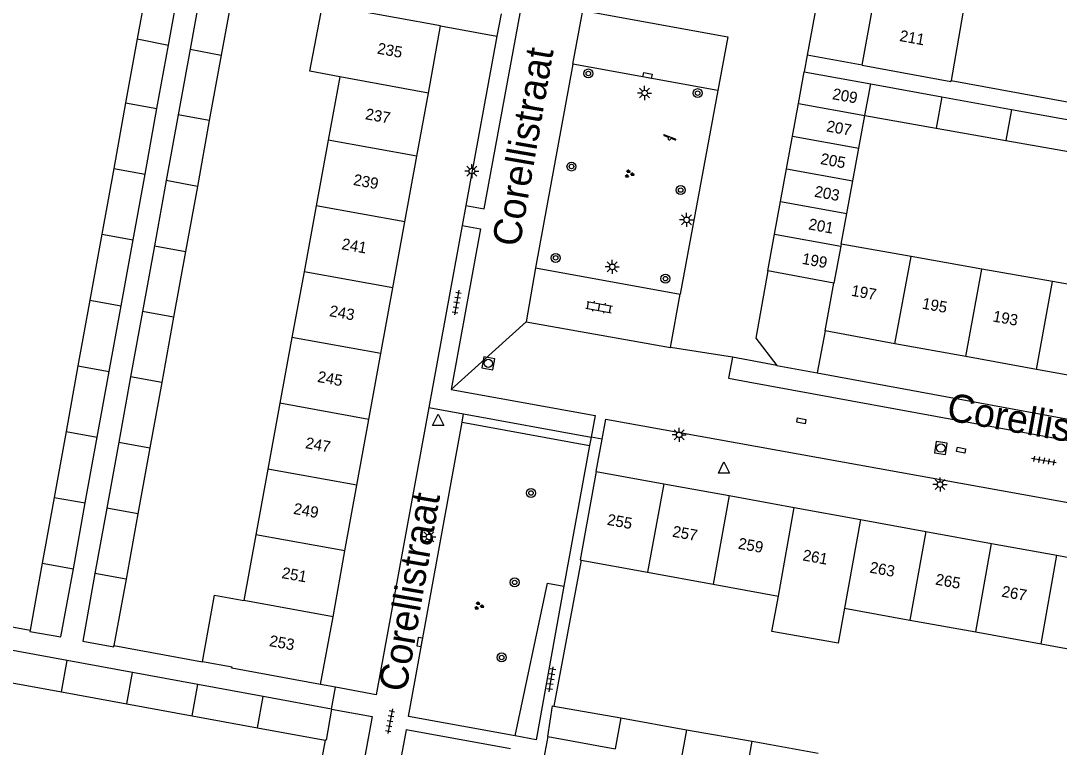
# Model space of a CAD drawing. Extents: x 132999 to 136000, y 398499 to 400501.
# Drawn here: x 133388.7 to 133481.1, y 399902.9 to 399967.5 of the extents above; entities that cross this region are included whole.
import ezdxf

# ---------------------------------------------------------------- set-up
doc = ezdxf.new("R2010")
doc.units = 0
for name, color, linetype in [('gg-afsc-erfafscheiding', 7, 'Continuous'), ('gg-afsc-muur', 7, 'Continuous'), ('gg-anno-huisnummerreeks BGT', 7, 'Continuous'), ('gg-anno-openbare ruimte label', 7, 'Continuous'), ('gg-bbg-bijgebouw', 7, 'Continuous'), ('gg-bbg-gedigitaliseerde bebouwing', 7, 'Continuous'), ('gg-bbg-gedigitaliseerde bijgebouw', 7, 'Continuous'), ('gg-bbg-hoofdgebouw', 7, 'Continuous'), ('gg-bbg-tussenscheiding', 7, 'Continuous'), ('gg-knt-verharding', 7, 'Continuous'), ('gg-knt-verharding nz', 7, 'Continuous'), ('gt-grn-groengrens', 7, 'Continuous'), ('gt-grn-vlakafsluiter', 7, 'Continuous'), ('gt-grn-weggrens', 7, 'Continuous'), ('gt-symb-boom', 7, 'Continuous'), ('gt-symb-groenvak', 7, 'Continuous'), ('gt-symb-klinker verharding', 7, 'Continuous'), ('gt-symb-kolk', 7, 'Continuous'), ('gt-symb-kolk center center', 7, 'Continuous'), ('gt-symb-lichtmast', 7, 'Continuous'), ('gt-symb-rioolschacht', 7, 'Continuous'), ('gt-symb-speelvoorziening', 7, 'Continuous'), ('gt-symb-tegel verharding', 7, 'Continuous'), ('gt-symb-waterafsluiter', 7, 'Continuous')]:
    doc.layers.add(name, color=color, linetype=linetype)

# ---------------------------------------------------------------- blocks, each defined once
blk = doc.blocks.new('gt0-BOOM')
at = {"layer": 'gt-symb-boom'}
for radius in [0.4, 0.2]:
    blk.add_circle((0, 0), radius, dxfattribs=at)
blk = doc.blocks.new('gt0-LMAST')
at = {"layer": 'gt-symb-lichtmast'}
for p, q in [((-0.182, 0.173), (-0.447, 0.438)), ((-0.005, 0.246), (-0.005, 0.621)), ((0.172, 0.173), (0.437, 0.438)), ((-0.255, -0.004), (-0.63, -0.004)), ((-0.182, -0.181), (-0.447, -0.446)), ((-0.005, -0.254), (-0.005, -0.629)), ((0.437, -0.446), (0.172, -0.181)), ((0.245, -0.004), (0.62, -0.004))]:
    blk.add_line(p, q, dxfattribs=at)
blk.add_circle((-0.005, -0.004), 0.25, dxfattribs=at)
blk = doc.blocks.new('gt0-TEG1')
at = {"layer": 'gt-symb-tegel verharding'}
for p, q in [((-1.125, 0), (1.125, 0)), ((-0.9, -0.25), (-0.9, 0.25)), ((-0.45, -0.25), (-0.45, 0.25)), ((0, -0.25), (0, 0.25)), ((0.45, -0.25), (0.45, 0.25)), ((0.9, -0.25), (0.9, 0.25))]:
    blk.add_line(p, q, dxfattribs=at)
blk = doc.blocks.new('gt0-KOLKCC')
at = {"layer": 'gt-symb-kolk center center'}
blk.add_lwpolyline([(-0.375, 0.2), (0.375, 0.2), (0.375, -0.2), (-0.375, -0.2)], close=True, dxfattribs=at)
blk = doc.blocks.new('gt0-RS')
at = {"layer": 'gt-symb-rioolschacht'}
blk.add_lwpolyline([(-0.5, -0.5), (0.5, -0.5), (0.5, 0.5), (-0.5, 0.5)], close=True, dxfattribs=at)
blk.add_circle((0, 0), 0.375, dxfattribs=at)
blk = doc.blocks.new('gt0-WAFSL')
at = {"layer": 'gt-symb-waterafsluiter'}
for p, q in [((-0.5, -0.333), (0, 0.667)), ((0, 0.667), (0.5, -0.333)), ((0.5, -0.333), (-0.5, -0.333))]:
    blk.add_line(p, q, dxfattribs=at)
blk = doc.blocks.new('gt0-GRVAK')
at = {"layer": 'gt-symb-groenvak'}
for p, q in [((-0.11, 0.189), (-0.228, 0.24)), ((-0.182, 0.153), (0.088, 0.153)), ((-0.091, 0.211), (-0.156, 0.322)), ((-0.047, 0.214), (-0.047, 0.393)), ((-0.004, 0.211), (0.061, 0.322)), ((0.015, 0.189), (0.133, 0.24)), ((0.262, -0.052), (0.197, 0.059)), ((0.305, -0.049), (0.305, 0.13)), ((0.349, -0.052), (0.414, 0.059)), ((-0.245, -0.228), (-0.363, -0.177)), ((-0.318, -0.264), (-0.047, -0.264)), ((-0.226, -0.206), (-0.291, -0.095)), ((-0.183, -0.203), (-0.183, -0.024)), ((-0.139, -0.206), (-0.074, -0.095)), ((-0.12, -0.228), (-0.002, -0.177)), ((0.243, -0.074), (0.125, -0.023)), ((0.17, -0.11), (0.441, -0.11)), ((0.368, -0.074), (0.486, -0.023))]:
    blk.add_line(p, q, dxfattribs=at)
blk = doc.blocks.new('gt0-SV')
at = {"layer": 'gt-symb-speelvoorziening'}
for p, q in [((-0.477, 0.255), (-0.08, 0.096)), ((0.542, -0.076), (-0.449, 0.324)), ((0.125, 0.014), (0.515, -0.143))]:
    blk.add_line(p, q, dxfattribs=at)
for centre, radius, start, end in [((-0.466, 0.291), 0.0369, 63.6251, 252.66016), ((-0.002, -0.005), 0.128, 127.68665, 8.59861), ((0.531, -0.111), 0.0363, 243.50852, 72.54358)]:
    blk.add_arc(centre, radius, start, end, dxfattribs=at)
blk = doc.blocks.new('gt0-KL1')
at = {"layer": 'gt-symb-klinker verharding'}
for p, q in [((-1.15, 0.3), (1.15, 0.3)), ((-1, -0.3), (-1, 0.3)), ((-0.5, 0.3), (-0.5, 0.45)), ((0, -0.3), (0, 0.3)), ((0.5, 0.3), (0.5, 0.45)), ((1, -0.3), (1, 0.3)), ((-1.15, -0.3), (1.15, -0.3)), ((-0.5, -0.45), (-0.5, -0.3)), ((0.5, -0.45), (0.5, -0.3))]:
    blk.add_line(p, q, dxfattribs=at)
blk = doc.blocks.new('gt0-KOLK')
at = {"layer": 'gt-symb-kolk'}
blk.add_lwpolyline([(0, 0), (0.375, 0), (0.375, 0.4), (-0.375, 0.4), (-0.375, 0), (0, 0)], dxfattribs=at)

msp = doc.modelspace()

# ---------------------------------------------------------------- linework, layer by layer
at = {"layer": 'gg-afsc-erfafscheiding'}
for p, q in [((133426.04, 399967.09), (133431.057, 399966.176)), ((133471.48, 399962.232), (133481.992, 399960.3)), ((133378.958, 399915.23), (133389.5, 399913.286)), ((133396.964, 399911.905), (133404.85, 399910.458))]:
    msp.add_line(p, q, dxfattribs=at)
at = {"layer": 'gg-afsc-muur'}
for p, q in [((133438.548, 399919.511), (133436.109, 399906.522)), ((133415.751, 399903.498), (133414.091, 399894.498))]:
    msp.add_line(p, q, dxfattribs=at)
at = {"layer": 'gg-bbg-bijgebouw'}
for p, q in [((133401.815, 399965.385), (133402.9, 399971.36)), ((133404.84, 399971.07), (133403.74, 399965.006)), ((133400.791, 399959.742), (133401.815, 399965.385)), ((133403.74, 399965.006), (133402.681, 399959.163)), ((133457.891, 399960.162), (133458.41, 399962.99)), ((133458.41, 399962.99), (133464.33, 399961.919)), ((133464.33, 399961.919), (133470.662, 399960.775)), ((133457.357, 399957.254), (133457.891, 399960.162)), ((133470.662, 399960.775), (133476.861, 399959.653)), ((133399.727, 399953.885), (133400.791, 399959.742)), ((133402.681, 399959.163), (133401.618, 399953.306)), ((133456.823, 399954.346), (133457.357, 399957.254)), ((133398.664, 399948.029), (133399.727, 399953.885)), ((133456.289, 399951.437), (133456.823, 399954.346)), ((133401.618, 399953.306), (133400.566, 399947.501)), ((133455.755, 399948.529), (133456.289, 399951.437)), ((133455.16, 399945.29), (133455.755, 399948.529)), ((133397.601, 399942.172), (133398.664, 399948.029)), ((133400.566, 399947.501), (133399.508, 399941.668)), ((133461.05, 399944.19), (133455.16, 399945.29)), ((133396.538, 399936.317), (133397.601, 399942.172)), ((133399.508, 399941.668), (133398.449, 399935.831)), ((133395.474, 399930.461), (133396.538, 399936.317)), ((133398.449, 399935.831), (133397.395, 399930.019)), ((133394.411, 399924.604), (133395.474, 399930.461)), ((133397.395, 399930.019), (133396.331, 399924.153)), ((133393.348, 399918.746), (133394.411, 399924.604)), ((133396.331, 399924.153), (133395.275, 399918.329)), ((133392.8, 399910.565), (133386.984, 399911.633)), ((133398.615, 399909.496), (133392.8, 399910.565)), ((133404.431, 399908.428), (133398.615, 399909.496)), ((133386.481, 399908.86), (133392.298, 399907.794)), ((133410.246, 399907.36), (133404.431, 399908.428)), ((133392.298, 399907.794), (133398.113, 399906.729)), ((133398.113, 399906.729), (133403.93, 399905.663)), ((133416.34, 399906.24), (133410.246, 399907.36)), ((133435.58, 399903.8), (133436.01, 399906.54)), ((133436.01, 399906.54), (133436.109, 399906.522)), ((133403.93, 399905.663), (133409.745, 399904.598)), ((133416.34, 399906.24), (133415.85, 399903.48)), ((133409.745, 399904.598), (133415.751, 399903.498)), ((133435.58, 399903.8), (133441.575, 399902.706)), ((133415.85, 399903.48), (133415.751, 399903.498))]:
    msp.add_line(p, q, dxfattribs=at)
for points in [[(133476.861, 399959.653), (133483.14, 399958.518), (133482.615, 399955.785)], [(133389.5, 399913.286), (133389.476, 399913.174), (133392.246, 399912.679), (133393.348, 399918.746)], [(133395.275, 399918.329), (133394.184, 399912.314), (133396.942, 399911.807), (133396.964, 399911.905)]]:
    msp.add_lwpolyline(points, dxfattribs=at)
at = {"layer": 'gg-bbg-gedigitaliseerde bebouwing'}
for p, q in [((133472.528, 399968.219), (133471.48, 399962.232)), ((133417.057, 399962.562), (133414.406, 399963.07)), ((133417.057, 399962.562), (133416.023, 399956.906)), ((133416.023, 399956.906), (133414.952, 399951.05)), ((133414.952, 399951.05), (133413.881, 399945.194)), ((133467.91, 399946.555), (133461.693, 399947.66)), ((133474.213, 399945.434), (133467.91, 399946.555)), ((133480.517, 399944.313), (133474.213, 399945.434)), ((133413.881, 399945.194), (133412.809, 399939.338)), ((133486.821, 399943.192), (133480.517, 399944.313)), ((133412.809, 399939.338), (133411.738, 399933.481)), ((133411.738, 399933.481), (133410.667, 399927.625)), ((133410.667, 399927.625), (133409.596, 399921.769)), ((133409.596, 399921.769), (133408.525, 399915.913)), ((133438.548, 399919.511), (133444.464, 399918.434)), ((133444.464, 399918.434), (133450.285, 399917.374)), ((133450.285, 399917.374), (133456.101, 399916.315)), ((133461.995, 399915.242), (133467.812, 399914.183)), ((133467.812, 399914.183), (133473.666, 399913.117)), ((133473.666, 399913.117), (133479.486, 399912.057)), ((133479.486, 399912.057), (133485.34, 399910.991))]:
    msp.add_line(p, q, dxfattribs=at)
for points in [[(133404.85, 399910.458), (133405.924, 399916.384), (133408.525, 399915.913)], [(133461.995, 399915.242), (133461.428, 399912.108), (133455.533, 399913.176), (133456.101, 399916.315)]]:
    msp.add_lwpolyline(points, dxfattribs=at)
at = {"layer": 'gg-bbg-gedigitaliseerde bijgebouw'}
for p, q in [((133400.091, 399971.791), (133399.03, 399965.932)), ((133407.591, 399970.451), (133406.51, 399964.495)), ((133399.03, 399965.932), (133398.001, 399960.245)), ((133406.51, 399964.495), (133405.45, 399958.657)), ((133398.001, 399960.245), (133396.94, 399954.386)), ((133405.45, 399958.657), (133404.386, 399952.793)), ((133463.273, 399956.202), (133463.811, 399959.109)), ((133463.811, 399959.109), (133470.157, 399957.987)), ((133470.157, 399957.987), (133476.361, 399956.891)), ((133476.361, 399956.891), (133482.615, 399955.785)), ((133462.735, 399953.294), (133463.273, 399956.202)), ((133396.94, 399954.386), (133395.88, 399948.53)), ((133404.386, 399952.793), (133403.332, 399946.989)), ((133462.197, 399950.388), (133462.735, 399953.294)), ((133461.693, 399947.66), (133462.197, 399950.388)), ((133395.88, 399948.53), (133394.82, 399942.673)), ((133403.332, 399946.989), (133402.274, 399941.159)), ((133394.82, 399942.673), (133393.76, 399936.817)), ((133402.274, 399941.159), (133401.214, 399935.321)), ((133393.76, 399936.817), (133392.699, 399930.96)), ((133401.214, 399935.321), (133400.161, 399929.517)), ((133392.699, 399930.96), (133391.639, 399925.103)), ((133400.161, 399929.517), (133399.095, 399923.645)), ((133391.639, 399925.103), (133390.579, 399919.245)), ((133399.095, 399923.645), (133398.038, 399917.823)), ((133390.579, 399919.245), (133389.5, 399913.286)), ((133398.038, 399917.823), (133396.964, 399911.905)), ((133436.109, 399906.522), (133442.081, 399905.46)), ((133442.081, 399905.46), (133447.932, 399904.42)), ((133447.932, 399904.42), (133453.775, 399903.382)), ((133453.775, 399903.382), (133459.657, 399902.336))]:
    msp.add_line(p, q, dxfattribs=at)
at = {"layer": 'gg-bbg-hoofdgebouw'}
for p, q in [((133463.56, 399963.58), (133464.665, 399969.653)), ((133414.406, 399963.07), (133415.529, 399968.93)), ((133424.947, 399961.089), (133426.04, 399967.09)), ((133423.926, 399955.482), (133424.947, 399961.089)), ((133422.86, 399949.625), (133423.926, 399955.482)), ((133421.793, 399943.767), (133422.86, 399949.625)), ((133420.726, 399937.91), (133421.793, 399943.767)), ((133460.26, 399939.92), (133461.05, 399944.19)), ((133466.48, 399938.79), (133460.26, 399939.92)), ((133472.78, 399937.645), (133466.48, 399938.79)), ((133419.66, 399932.053), (133420.726, 399937.91)), ((133479.079, 399936.5), (133472.78, 399937.645)), ((133485.379, 399935.355), (133479.079, 399936.5)), ((133418.593, 399926.196), (133419.66, 399932.053)), ((133439.89, 399927.41), (133438.45, 399919.53)), ((133439.89, 399927.41), (133445.911, 399926.314)), ((133417.527, 399920.339), (133418.593, 399926.196)), ((133445.911, 399926.314), (133451.716, 399925.257)), ((133451.716, 399925.257), (133457.52, 399924.2)), ((133457.52, 399924.2), (133463.423, 399923.125)), ((133463.423, 399923.125), (133469.228, 399922.069)), ((133469.228, 399922.069), (133475.081, 399921.003)), ((133475.081, 399921.003), (133480.886, 399919.946)), ((133416.46, 399914.482), (133417.527, 399920.339)), ((133438.45, 399919.53), (133438.548, 399919.511)), ((133480.886, 399919.946), (133486.74, 399918.88)), ((133415.36, 399908.44), (133416.46, 399914.482))]:
    msp.add_line(p, q, dxfattribs=at)
for points in [[(133426.04, 399967.09), (133418.15, 399968.53), (133418.131, 399968.431)], [(133463.56, 399963.58), (133471.461, 399962.129), (133471.48, 399962.232)], [(133415.36, 399908.44), (133407.462, 399909.884), (133407.48, 399909.987), (133404.85, 399910.458)]]:
    msp.add_lwpolyline(points, dxfattribs=at)
at = {"layer": 'gg-bbg-tussenscheiding'}
for p, q in [((133399.03, 399965.932), (133401.815, 399965.385)), ((133403.74, 399965.006), (133406.51, 399964.495)), ((133424.947, 399961.089), (133417.057, 399962.562)), ((133463.811, 399959.109), (133464.33, 399961.919)), ((133398.001, 399960.245), (133400.791, 399959.742)), ((133457.891, 399960.162), (133463.811, 399959.109)), ((133470.662, 399960.775), (133470.157, 399957.987)), ((133476.861, 399959.653), (133476.361, 399956.891)), ((133405.45, 399958.657), (133402.681, 399959.163)), ((133423.926, 399955.482), (133416.023, 399956.906)), ((133457.357, 399957.254), (133463.273, 399956.202)), ((133396.94, 399954.386), (133399.727, 399953.885)), ((133456.823, 399954.346), (133462.735, 399953.294)), ((133404.386, 399952.793), (133401.618, 399953.306)), ((133422.86, 399949.625), (133414.952, 399951.05)), ((133456.289, 399951.437), (133462.197, 399950.388)), ((133395.88, 399948.53), (133398.664, 399948.029)), ((133455.755, 399948.529), (133461.659, 399947.477)), ((133400.566, 399947.501), (133403.332, 399946.989)), ((133461.659, 399947.477), (133461.05, 399944.19)), ((133461.693, 399947.66), (133461.659, 399947.477)), ((133466.48, 399938.79), (133467.91, 399946.555)), ((133472.78, 399937.645), (133474.213, 399945.434)), ((133421.793, 399943.767), (133413.881, 399945.194)), ((133479.079, 399936.5), (133480.517, 399944.313)), ((133394.82, 399942.673), (133397.601, 399942.172)), ((133402.274, 399941.159), (133399.508, 399941.668)), ((133420.726, 399937.91), (133412.809, 399939.338)), ((133393.76, 399936.817), (133396.538, 399936.317)), ((133401.214, 399935.321), (133398.449, 399935.831)), ((133419.66, 399932.053), (133411.738, 399933.481)), ((133392.699, 399930.96), (133395.474, 399930.461)), ((133397.395, 399930.019), (133400.161, 399929.517)), ((133418.593, 399926.196), (133410.667, 399927.625)), ((133445.911, 399926.314), (133444.464, 399918.434)), ((133391.639, 399925.103), (133394.411, 399924.604)), ((133451.716, 399925.257), (133450.285, 399917.374)), ((133399.095, 399923.645), (133396.331, 399924.153)), ((133456.101, 399916.315), (133457.52, 399924.2)), ((133463.423, 399923.125), (133461.995, 399915.242)), ((133417.527, 399920.339), (133409.596, 399921.769)), ((133469.228, 399922.069), (133467.812, 399914.183)), ((133473.666, 399913.117), (133475.081, 399921.003)), ((133479.486, 399912.057), (133480.886, 399919.946)), ((133390.579, 399919.245), (133393.348, 399918.746)), ((133398.038, 399917.823), (133395.275, 399918.329)), ((133416.46, 399914.482), (133408.525, 399915.913)), ((133392.298, 399907.794), (133392.8, 399910.565)), ((133398.113, 399906.729), (133398.615, 399909.496)), ((133403.93, 399905.663), (133404.431, 399908.428)), ((133409.745, 399904.598), (133410.246, 399907.36)), ((133442.081, 399905.46), (133441.575, 399902.706)), ((133447.932, 399904.42), (133447.427, 399901.637)), ((133453.269, 399900.571), (133453.775, 399903.382))]:
    msp.add_line(p, q, dxfattribs=at)
at = {"layer": 'gg-knt-verharding'}
for p, q in [((133459.736, 399970.314), (133458.678, 399964.468)), ((133431.421, 399968.162), (133431.057, 399966.176)), ((133431.057, 399966.176), (133428.29, 399951.087)), ((133458.678, 399964.468), (133458.41, 399962.99)), ((133463.56, 399963.58), (133458.678, 399964.468)), ((133437.814, 399963.671), (133434.483, 399945.549)), ((133450.712, 399961.329), (133437.814, 399963.671)), ((133450.712, 399961.329), (133447.354, 399943.213)), ((133428.29, 399951.087), (133427.963, 399949.302)), ((133427.963, 399949.302), (133424.994, 399933.108)), ((133434.483, 399945.549), (133433.641, 399940.75)), ((133434.483, 399945.549), (133447.354, 399943.213)), ((133446.499, 399938.439), (133447.354, 399943.213)), ((133433.641, 399940.75), (133446.499, 399938.439)), ((133424.994, 399933.108), (133420.306, 399907.535)), ((133427.953, 399931.79), (133428.09, 399932.54)), ((133428.09, 399932.54), (133439.43, 399930.48)), ((133423.184, 399905.596), (133427.953, 399931.79)), ((133439.294, 399929.73), (133437.02, 399917.192)), ((133439.43, 399930.48), (133439.294, 399929.73)), ((133439.89, 399927.41), (133440.422, 399930.297)), ((133452.432, 399929.972), (133499.41, 399921.495)), ((133437.02, 399917.192), (133434.541, 399903.528)), ((133416.69, 399908.197), (133415.36, 399908.44)), ((133420.306, 399907.535), (133416.69, 399908.197)), ((133416.34, 399906.24), (133419.95, 399905.594)), ((133419.95, 399905.594), (133416.434, 399886.48)), ((133432.678, 399903.868), (133423.184, 399905.596)), ((133422.97, 399904.415), (133419.575, 399885.829)), ((133432.249, 399902.725), (133422.97, 399904.415)), ((133434.541, 399903.528), (133432.678, 399903.868))]:
    msp.add_line(p, q, dxfattribs=at)
for points in [[(133455.16, 399945.29), (133454.11, 399939.27), (133455.97, 399936.85)], [(133440.422, 399930.297), (133440.75, 399932.08), (133452.432, 399929.972)]]:
    msp.add_lwpolyline(points, dxfattribs=at)
at = {"layer": 'gg-knt-verharding nz'}
for p, q in [((133455.97, 399936.85), (133452.007, 399937.589)), ((133455.97, 399936.85), (133459.569, 399936.186)), ((133459.569, 399936.186), (133503.25, 399928.13)), ((133453.411, 399935.398), (133502.916, 399926.309))]:
    msp.add_line(p, q, dxfattribs=at)
for points in [[(133428.29, 399951.087), (133429.909, 399950.79), (133434.37, 399974.975), (133440.118, 399973.919), (133440.459, 399975.776)], [(133437.814, 399963.671), (133438.686, 399968.454), (133451.593, 399966.12), (133450.712, 399961.329)], [(133427.963, 399949.302), (133429.584, 399949.005), (133426.965, 399934.709)], [(133452.007, 399937.589), (133451.658, 399935.72), (133453.411, 399935.398)], [(133426.965, 399934.709), (133439.786, 399932.4), (133439.43, 399930.48)]]:
    msp.add_lwpolyline(points, dxfattribs=at)
at = {"layer": 'gt-grn-groengrens'}
for p, q in [((133460.26, 399939.92), (133459.569, 399936.186)), ((133427.953, 399931.79), (133439.294, 399929.73))]:
    msp.add_line(p, q, dxfattribs=at)
msp.add_lwpolyline([(133432.678, 399903.868), (133435.558, 399917.457), (133437.02, 399917.192)], dxfattribs=at)
at = {"layer": 'gt-grn-vlakafsluiter'}
for p, q in [((133424.994, 399933.108), (133428.09, 399932.54)), ((133440.422, 399930.297), (133439.43, 399930.48))]:
    msp.add_line(p, q, dxfattribs=at)
at = {"layer": 'gt-grn-weggrens'}
for p, q in [((133433.641, 399940.75), (133426.965, 399934.709)), ((133452.007, 399937.589), (133446.499, 399938.439)), ((133416.34, 399906.24), (133416.69, 399908.197)), ((133435.58, 399903.8), (133435.22, 399901.9))]:
    msp.add_line(p, q, dxfattribs=at)

# ---------------------------------------------------------------- block references
at = {"layer": 'gt-symb-boom'}
for p in [(133439.193, 399962.849), (133448.918, 399961.098), (133437.687, 399954.565), (133447.41, 399952.467), (133436.277, 399946.43), (133446.049, 399944.581), (133434.084, 399925.492), (133432.635, 399917.533)]:
    msp.add_blockref('gt0-BOOM', p, dxfattribs=at)
at = {"layer": 'gt-symb-boom', "rotation": -100.36632260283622}
msp.add_blockref('gt0-BOOM', (133431.476, 399910.85), dxfattribs=at)
at = {"layer": 'gt-symb-groenvak'}
for p in [(133442.815, 399953.905), (133429.437, 399915.444)]:
    msp.add_blockref('gt0-GRVAK', p, dxfattribs=at)
at = {"layer": 'gt-symb-klinker verharding', "rotation": -10.366322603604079}
msp.add_blockref('gt0-KL1', (133440.146, 399942.032), dxfattribs=at)
at = {"layer": 'gt-symb-kolk', "rotation": 80.15137761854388}
msp.add_blockref('gt0-KOLK', (133424.379, 399912.184), dxfattribs=at)
at = {"layer": 'gt-symb-kolk center center'}
for p, rotation in [((133444.457, 399962.671), -10.781616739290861), ((133458.154, 399931.92), 170.1513776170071), ((133472.366, 399929.306), 169.39794170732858)]:
    msp.add_blockref('gt0-KOLKCC', p, dxfattribs=dict(at, rotation=rotation))
at = {"layer": 'gt-symb-lichtmast'}
for p in [(133444.2, 399961.115), (133428.825, 399954.163), (133447.938, 399949.819), (133441.324, 399945.634), (133447.279, 399930.683), (133470.494, 399926.249), (133425.003, 399921.584)]:
    msp.add_blockref('gt0-LMAST', p, dxfattribs=at)
at = {"layer": 'gt-symb-rioolschacht'}
for p, rotation in [((133430.287, 399937.039), -100.01793447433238), ((133470.559, 399929.499), 171.19719554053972)]:
    msp.add_blockref('gt0-RS', p, dxfattribs=dict(at, rotation=rotation))
at = {"layer": 'gt-symb-speelvoorziening'}
msp.add_blockref('gt0-SV', (133446.399, 399957.076), dxfattribs=at)
at = {"layer": 'gt-symb-tegel verharding'}
for p, rotation in [((133427.475, 399942.459), -100.0179344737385), ((133479.731, 399928.377), 169.63367739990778), ((133435.887, 399908.913), 80.55652508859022), ((133421.536, 399905.183), -100.65836150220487)]:
    msp.add_blockref('gt0-TEG1', p, dxfattribs=dict(at, rotation=rotation))
at = {"layer": 'gt-symb-waterafsluiter'}
for p in [(133425.814, 399931.835), (133451.261, 399927.592)]:
    msp.add_blockref('gt0-WAFSL', p, dxfattribs=at)

# ---------------------------------------------------------------- texts
at = {"layer": 'gg-anno-huisnummerreeks BGT'}
for s, rotation, p in [('211', 349.7, (133466.836, 399965.747)), ('235', 349.7, (133420.341, 399964.626)), ('209', 349.6, (133460.849, 399960.572)), ('237', 349.7, (133419.277, 399958.783)), ('207', 349.6, (133460.322, 399957.704)), ('205', 349.6, (133459.788, 399954.796)), ('239', 349.7, (133418.211, 399952.929)), ('203', 349.6, (133459.254, 399951.887)), ('201', 349.6, (133458.72, 399948.979)), ('241', 349.7, (133417.171, 399947.213)), ('199', 349.6, (133458.156, 399945.905)), ('197', 349.7, (133462.537, 399943.063)), ('195', 349.7, (133468.836, 399941.919)), ('243', 349.7, (133416.084, 399941.25)), ('193', 349.7, (133475.136, 399940.774)), ('245', 349.7, (133415.018, 399935.392)), ('247', 349.7, (133413.944, 399929.497)), ('249', 349.7, (133412.878, 399923.643)), ('255', 349.7, (133440.801, 399922.669)), ('257', 349.7, (133446.61, 399921.612)), ('259', 349.7, (133452.46, 399920.547)), ('261', 349.7, (133458.209, 399919.5)), ('251', 349.7, (133411.838, 399917.928)), ('263', 349.7, (133464.171, 399918.415)), ('265', 349.7, (133470.023, 399917.349)), ('267', 349.7, (133475.916, 399916.276)), ('253', 349.7, (133410.735, 399911.872))]:
    msp.add_text(s, height=1, rotation=rotation, dxfattribs=at).set_placement(p)
at = {"layer": 'gg-anno-openbare ruimte label'}
for rotation, p in [(80.2, (133433.064, 399947.333)), (349.8, (133470.98, 399931.99)), (80.2, (133422.958, 399907.69))]:
    msp.add_text('Corellistraat', height=2.5, rotation=rotation, dxfattribs=at).set_placement(p)

doc.saveas('drawing.dxf')
